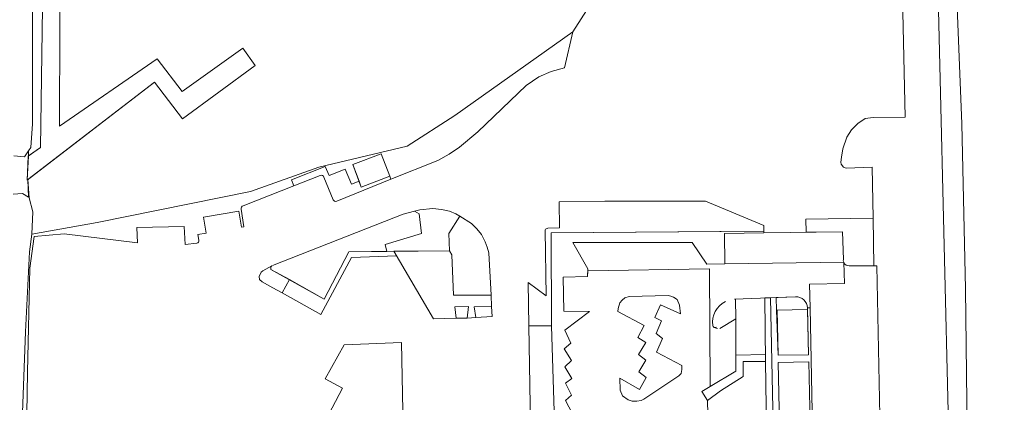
# Model space of a CAD drawing. Header units: metres. Extents: x 209813 to 223847, y 571801 to 587119.
# Tile 349 of 656: x 221719 to 221881, y 576022 to 576085. Entities that reach past the tile are written whole.
import ezdxf

# ---------------------------------------------------------------- set-up
doc = ezdxf.new("R2010")
doc.units = ezdxf.units.M
for name, color, linetype, lineweight in [('B-RO-GR-BEPLANTING_CULTUUR_BOSPLANTSOEN-GV', 8, 'Continuous', 0), ('B-RO-GR-BEPLANTING_CULTUUR_HEESTERS-GV', 8, 'Continuous', 0), ('B-RO-GR-BOS_GEMENGD-GV', 8, 'Continuous', 0), ('B-RO-GR-GRAS-GV', 8, 'Continuous', 0), ('B-RO-OG-TERREIN_CULTUURSCHEIDING-GV', 8, 'Continuous', 0), ('B-RO-OG-WEG-GV', 8, 'Continuous', 0), ('B-RO-VH-VERHARDING_HALFVERHARDING-GV', 8, 'Continuous', 0), ('B-RO-VH-VERHARDING_STRAATBAKSTEEN-GV', 8, 'Continuous', 0), ('B-RO-VH-VERHARDING_TEGEL-GV', 8, 'Continuous', 0)]:
    doc.layers.add(name, color=color, linetype=linetype, lineweight=lineweight)

msp = doc.modelspace()

# ---------------------------------------------------------------- linework, layer by layer
at = {"layer": 'B-RO-GR-BEPLANTING_CULTUUR_BOSPLANTSOEN-GV', "flags": 128}
msp.add_lwpolyline([(221723.052, 576179.482), (221722.213, 576178.98), (221721.608, 576177.027), (221721.095, 576171.031), (221720.836, 576158.42), (221720.672, 576143.102), (221721.003, 576125.028), (221721.041, 576102.343), (221721.224, 576085.237), (221721.222, 576067.514), (221720.93, 576063.572), (221720.546, 576063.019), (221720.542, 576062.193), (221722.51, 576063.59), (221723.31, 576117.41)], close=True, dxfattribs=at)
for points in [[(221864.064, 576110.589), (221864.995, 576068.578), (221859.69, 576068.51), (221858.37, 576068.37), (221857.15, 576067.57), (221856.13, 576066.49), (221855.35, 576065.27), (221854.71, 576063.37), (221854.47, 576061.99), (221854.39, 576061.19), (221854.41, 576060.83), (221854.79, 576060.33), (221855.27, 576060.17), (221859.53, 576060.33), (221859.678, 576051.926)], [(221859.816, 576044.118), (221860.303, 576044.117), (221860.821, 576019.403), (221860.252, 576019.393), (221860.268, 576018.475), (221865.92, 576018.621), (221866.07, 576010.49), (221842.23, 576009.83), (221837.001, 576009.835), (221835.159, 576008.718), (221835.484, 576001.436), (221847.205, 575997.692), (221849.618, 575997.594), (221855.747, 575998.638), (221860.638, 576001.05), (221866.241, 576004.688), (221872.183, 576014.215), (221872.131, 576017.818), (221869.97, 576106.773)], [(221834.433, 576049.761), (221841.702, 576049.837), (221841.69, 576050.77), (221832.097, 576054.747), (221815.506, 576054.737), (221807.974, 576054.621), (221808.045, 576050.358), (221806.093, 576050.326), (221805.739, 576050.161)], [(221859.678, 576051.926), (221848.627, 576051.787), (221848.653, 576049.627), (221854.665, 576049.726), (221854.788, 576045.135)], [(221855.761, 576044.127), (221859.816, 576044.118), (221859.678, 576051.926)], [(221805.653, 576049.894), (221805.848, 576039.148), (221802.85, 576041.328), (221802.967, 576034.21), (221806.71, 576034.21), (221806.65, 576049.51), (221834.433, 576049.761)], [(221854.843, 576044.69), (221854.893, 576044.583)]]:
    msp.add_lwpolyline(points, dxfattribs=at)
at = {"layer": 'B-RO-GR-BEPLANTING_CULTUUR_BOSPLANTSOEN-GV'}
for points in [[(221805.739, 576050.161, 0.1724853), (221805.653, 576049.894)], [(221854.893, 576044.583, 0.2952119), (221855.759, 576044.125)]]:
    msp.add_lwpolyline(points, format="xyb", dxfattribs=at)
at = {"layer": 'B-RO-GR-BEPLANTING_CULTUUR_HEESTERS-GV', "flags": 128}
for points in [[(221780.271, 576058.348), (221787.99, 576061.45), (221789.83, 576062.47), (221791.57, 576063.65), (221794.59, 576066.15), (221802.55, 576073.81), (221804.63, 576075.25), (221806.67, 576076.09), (221808.83, 576076.71), (221810.24, 576082.618), (221790.803, 576068.85), (221782.954, 576063.804), (221768.376, 576060.378), (221757.146, 576056.322), (221731.889, 576051.21), (221721.113, 576049.341), (221720.712, 576046.417), (221720.085, 576033.222), (221719.362, 576014.064), (221719.458, 576012.343), (221720.023, 576010.688), (221720.497, 576000.116)], [(221775.021, 576058.024), (221773.977, 576060.78), (221778.652, 576062.566), (221780.058, 576058.853)], [(221775.021, 576058.024), (221773.785, 576057.535), (221772.724, 576060.046), (221770.071, 576058.957), (221769.442, 576060.472), (221763.866, 576058.254), (221764.248, 576057.265), (221768.629, 576058.99)], [(221769.23, 576058.716), (221770.72, 576054.997)], [(221771.346, 576054.766), (221780.271, 576058.348), (221780.058, 576058.853), (221775.383, 576057.067), (221775.021, 576058.024)], [(221755.933, 576053.99), (221764.248, 576057.265)], [(221748.618, 576048.319), (221748.465, 576049.241), (221749.828, 576049.456), (221749.359, 576052.089), (221755.185, 576053.111), (221755.654, 576050.478), (221756.003, 576050.539), (221755.6, 576053.439)], [(221779.611, 576046.477), (221779.288, 576047.601), (221785.289, 576049.451), (221784.919, 576052.677), (221784.117, 576053.106), (221782.271, 576052.614), (221760.733, 576044.13)], [(221720.497, 576000.116), (221721.439, 575999.632), (221721.275, 576012.23), (221720.158, 576012.841), (221720.369, 576026.566), (221720.773, 576043.714), (221721.465, 576048.938), (221726.429, 576049.389), (221738.529, 576047.865), (221738.426, 576050.407), (221746.178, 576050.57), (221746.366, 576047.621), (221748.312, 576047.813)], [(221810.13, 576019.83), (221809.01, 576021.93), (221810.03, 576022.81), (221809.03, 576024.77), (221810.05, 576025.57), (221808.91, 576027.49), (221810.01, 576028.49), (221808.81, 576030.45), (221809.91, 576031.35), (221808.91, 576033.51), (221812.97, 576036.59), (221808.77, 576036.63), (221808.63, 576042.23), (221812.63, 576042.35), (221812.69, 576043.59), (221810.21, 576047.95), (221829.91, 576047.95), (221832.287, 576044.367), (221835.273, 576044.422), (221835.188, 576049.406), (221841.706, 576049.513), (221841.702, 576049.837), (221806.65, 576049.51), (221806.71, 576034.21), (221807.29, 576014.83)], [(221760.503, 576043.519), (221769.286, 576038.606), (221773.353, 576046.405), (221779.611, 576046.477)], [(221834.465, 576033.77), (221837.059, 576035.367), (221837.048, 576038.635), (221836.849, 576038.628)], [(221846.901, 576038.99), (221843.712, 576038.875), (221843.761, 576036.808), (221848.892, 576036.886)], [(221848.892, 576036.886), (221848.897, 576037.18)]]:
    msp.add_lwpolyline(points, dxfattribs=at)
at = {"layer": 'B-RO-GR-BEPLANTING_CULTUUR_HEESTERS-GV'}
for points in [[(221768.629, 576058.99, -0.4517147), (221769.23, 576058.716)], [(221770.72, 576054.997, 0.4139594), (221771.346, 576054.766)], [(221755.6, 576053.439, -0.3564388), (221755.933, 576053.99)], [(221748.312, 576047.813, 0.4356204), (221748.618, 576048.319)], [(221760.656, 576044.089, 0.3782033), (221760.503, 576043.519)], [(221833.272, 576034.293, 0.633341), (221833.884, 576034.004)]]:
    msp.add_lwpolyline(points, format="xyb", dxfattribs=at)
at = {"layer": 'B-RO-GR-BEPLANTING_CULTUUR_HEESTERS-GV', "flags": 128}
for points in [[(221796.751, 576039.272), (221796.39, 576046.25), (221796.13, 576047.19), (221795.77, 576048.07), (221795.17, 576049.25), (221794.41, 576050.19), (221793.55, 576051.09), (221791.627, 576052.299), (221789.81, 576049.451), (221789.916, 576046.596), (221790.286, 576045.935), (221790.551, 576039.272)], [(221828.21, 576027.69), (221824.01, 576029.89), (221824.99, 576032.13), (221823.95, 576032.95), (221824.85, 576035.03), (221823.75, 576035.59), (221824.67, 576037.69), (221827.97, 576036.17), (221827.81, 576037.63), (221827.41, 576038.55), (221826.83, 576038.93), (221826.35, 576039.11), (221825.91, 576039.21), (221819.49, 576039.05), (221818.77, 576038.81), (221818.33, 576038.43), (221817.97, 576038.01), (221817.67, 576037.07), (221817.65, 576036.59), (221821.99, 576034.27), (221820.93, 576032.27), (221822.23, 576031.45), (221821.07, 576029.49), (221822.23, 576028.55), (221821.11, 576026.63), (221822.31, 576025.71), (221821.19, 576023.75), (221817.99, 576025.59), (221818.05, 576023.63), (221818.41, 576022.67), (221819.35, 576022.03), (221820.01, 576021.83), (221820.75, 576021.83), (221821.47, 576021.93), (221821.93, 576022.13), (221827.71, 576025.97), (221828.05, 576026.39), (221828.17, 576027.01)], [(221841.986, 576028.319), (221842.23, 576009.83), (221866.07, 576010.49), (221865.92, 576018.621), (221860.268, 576018.475), (221860.252, 576019.393), (221855.842, 576019.312), (221855.879, 576014.486), (221849.41, 576014.375), (221849.298, 576018.17), (221844.287, 576018.122), (221844.29, 576017.966), (221843.226, 576017.943), (221842.8, 576038.842), (221841.848, 576038.808)], [(221792.812, 576035.497), (221793.047, 576037.393), (221790.769, 576037.33), (221791.033, 576035.453)], [(221796.914, 576035.766), (221796.837, 576037.421), (221793.988, 576037.342), (221794.234, 576035.59)]]:
    msp.add_lwpolyline(points, close=True, dxfattribs=at)
at = {"layer": 'B-RO-GR-BOS_GEMENGD-GV', "flags": 128}
msp.add_lwpolyline([(221725.81, 576117.25), (221725.65, 576067.13), (221741.75, 576078.21), (221745.89, 576072.83), (221755.89, 576079.93), (221757.89, 576077.07), (221745.91, 576068.29), (221741.33, 576074.37), (221720.456, 576058.307), (221720.663, 576055.304), (221721.277, 576053.015), (221721.113, 576049.341), (221731.889, 576051.21), (221757.146, 576056.322), (221768.376, 576060.378), (221782.954, 576063.804), (221790.803, 576068.85), (221810.24, 576082.618), (221815.223, 576090.467)], dxfattribs=at)
at = {"layer": 'B-RO-GR-GRAS-GV', "flags": 128}
msp.add_lwpolyline([(221838.673, 576169.969), (221839.148, 576156.012), (221839.754, 576133.076), (221840.03, 576120.931), (221840.279, 576120.045), (221841.264, 576119.776), (221848.28, 576119.762), (221869.73, 576120.337), (221871.216, 576120.067), (221872.15, 576119.263), (221872.68, 576117.007), (221872.95, 576110.024), (221873.521, 576086.687), (221874.301, 576067.492), (221874.915, 576040.313), (221875.342, 576003.145), (221876.023, 575975.965), (221876.53, 575954.032), (221876.547, 575946.064), (221875.926, 575944.478), (221874.334, 575941.697), (221856.647, 575914.683), (221864.084, 575909.693), (221881.305, 575897.597)], dxfattribs=at)
at = {"layer": 'B-RO-OG-TERREIN_CULTUURSCHEIDING-GV', "flags": 128}
for points in [[(221779.611, 576046.477), (221789.916, 576046.596), (221789.81, 576049.451), (221791.627, 576052.299), (221790.97, 576052.67), (221789.89, 576053.09), (221788.59, 576053.39), (221787.19, 576053.53), (221785.03, 576053.35), (221784.117, 576053.106), (221784.919, 576052.677), (221785.289, 576049.451), (221779.288, 576047.601)], [(221767.13, 576005.57), (221767.19, 576010.55), (221779.23, 576010.73), (221779.37, 576008.95), (221782.446, 576008.933), (221782.019, 576031.482), (221772.58, 576031.079), (221769.422, 576025.511), (221772.263, 576023.93), (221764.857, 576009.861), (221766.45, 576005.57)]]:
    msp.add_lwpolyline(points, close=True, dxfattribs=at)
at = {"layer": 'B-RO-OG-WEG-GV', "flags": 128}
msp.add_lwpolyline([(221718.009, 576055.894), (221719.546, 576056.041), (221720.539, 576055.385), (221720.456, 576058.307), (221720.33, 576058.21), (221720.542, 576062.193), (221720.546, 576063.019), (221719.875, 576062.054), (221718.121, 576062.208)], dxfattribs=at)
at = {"layer": 'B-RO-VH-VERHARDING_HALFVERHARDING-GV', "flags": 128}
msp.add_lwpolyline([(221725.81, 576117.25), (221723.31, 576117.41), (221722.51, 576063.59), (221720.51, 576062.17), (221720.33, 576058.21), (221741.33, 576074.37), (221745.91, 576068.29), (221757.89, 576077.07), (221755.89, 576079.93), (221745.89, 576072.83), (221741.75, 576078.21), (221725.65, 576067.13)], close=True, dxfattribs=at)
at = {"layer": 'B-RO-VH-VERHARDING_STRAATBAKSTEEN-GV', "flags": 128}
for points in [[(221841.706, 576049.513), (221835.188, 576049.406), (221835.273, 576044.422), (221854.843, 576044.69)], [(221854.788, 576045.135), (221854.665, 576049.726), (221841.706, 576049.513)], [(221835.273, 576044.422), (221832.287, 576044.367), (221829.91, 576047.95), (221810.21, 576047.95), (221812.69, 576043.59), (221812.676, 576043.296), (221832.733, 576043.59), (221832.861, 576024.218), (221837.09, 576026.73)], [(221812.676, 576043.296), (221812.63, 576042.35), (221808.63, 576042.23), (221808.77, 576036.63), (221812.97, 576036.59), (221808.91, 576033.51), (221809.91, 576031.35), (221808.81, 576030.45), (221810.01, 576028.49), (221808.91, 576027.49), (221810.05, 576025.57), (221809.03, 576024.77), (221810.03, 576022.81), (221809.01, 576021.93), (221810.13, 576019.83), (221809.05, 576018.83), (221810.29, 576016.99)], [(221848.897, 576037.18), (221849.307, 576037.191), (221849.222, 576041.079), (221854.964, 576041.198), (221854.843, 576044.69)], [(221836.849, 576038.628), (221846.901, 576038.99)], [(221837.09, 576026.73), (221837.059, 576035.367), (221834.465, 576033.77)], [(221834.039, 576033.761), (221833.481, 576033.957)], [(221832.479, 576019.655), (221832.388, 576021.902), (221831.491, 576023.396), (221832.861, 576024.218)]]:
    msp.add_lwpolyline(points, dxfattribs=at)
at = {"layer": 'B-RO-VH-VERHARDING_STRAATBAKSTEEN-GV'}
for points in [[(221854.843, 576044.69, -0.127533), (221854.788, 576045.135)], [(221846.901, 576038.99, -0.413073), (221848.897, 576037.18)], [(221833.272, 576034.293, -0.3206044), (221835.356, 576038.217)]]:
    msp.add_lwpolyline(points, format="xyb", dxfattribs=at)
at = {"layer": 'B-RO-VH-VERHARDING_STRAATBAKSTEEN-GV', "flags": 128}
for points in [[(221848.892, 576036.886), (221843.891, 576036.811), (221844.048, 576029.395), (221849.057, 576029.441)], [(221803.29, 576014.71), (221807.29, 576014.83), (221806.71, 576034.21), (221802.967, 576034.21)]]:
    msp.add_lwpolyline(points, close=True, dxfattribs=at)
at = {"layer": 'B-RO-VH-VERHARDING_TEGEL-GV', "flags": 128}
for points in [[(221780.058, 576058.853), (221778.652, 576062.566), (221773.977, 576060.78), (221775.383, 576057.067)], [(221792.812, 576035.497), (221794.234, 576035.59), (221793.988, 576037.342), (221796.837, 576037.421), (221796.751, 576039.272), (221790.551, 576039.272), (221790.286, 576045.935), (221789.916, 576046.596), (221780.742, 576046.49), (221787.262, 576035.359), (221791.033, 576035.453), (221790.769, 576037.33), (221793.047, 576037.393)], [(221849.298, 576018.17), (221849.41, 576014.375), (221849.777, 576014.381), (221849.307, 576037.191), (221848.897, 576037.18), (221849.057, 576029.441), (221844.048, 576029.395), (221843.761, 576036.808), (221843.712, 576038.875), (221842.8, 576038.842), (221843.226, 576017.943), (221844.29, 576017.966), (221844.074, 576028.172), (221849.083, 576028.284)], [(221832.861, 576024.218), (221831.491, 576023.396), (221832.388, 576021.902), (221834.558, 576023.528), (221838.271, 576025.862), (221838.271, 576028.319), (221841.986, 576028.319), (221841.97, 576029.518), (221837.081, 576029.4), (221837.09, 576026.73)]]:
    msp.add_lwpolyline(points, close=True, dxfattribs=at)
for points in [[(221762.329, 576039.662), (221768.71, 576036.081), (221773.76, 576045.481), (221781.182, 576045.739)], [(221780.742, 576046.49), (221773.353, 576046.405), (221769.286, 576038.606), (221763.537, 576041.822)], [(221760.656, 576044.089), (221759.15, 576043.29), (221758.91, 576043.05), (221758.55, 576042.33), (221758.63, 576041.87), (221759.05, 576041.45), (221760.798, 576040.497)], [(221760.798, 576040.497), (221762.329, 576039.662), (221763.537, 576041.822), (221760.503, 576043.519)]]:
    msp.add_lwpolyline(points, dxfattribs=at)

doc.saveas('drawing.dxf')
